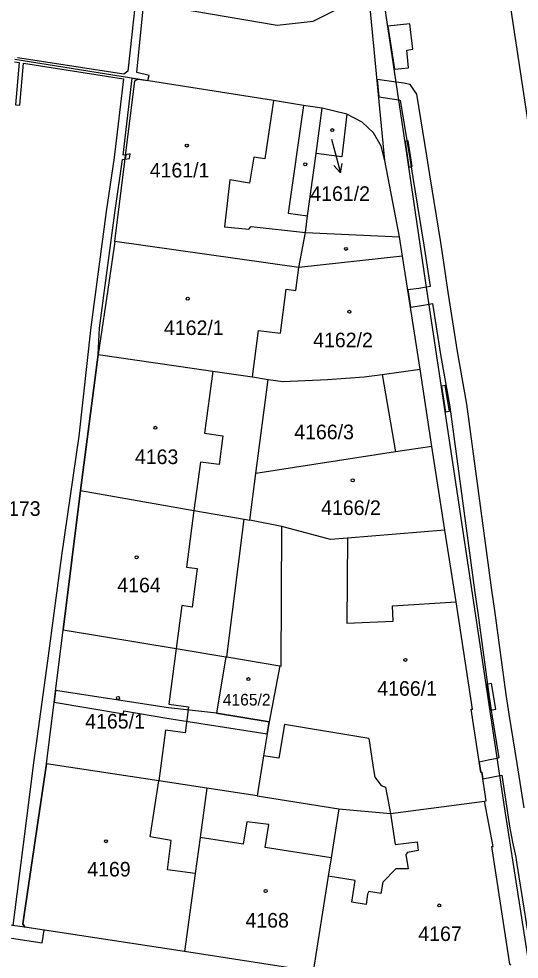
# Model space of a CAD drawing. Extents: x -756746 to -753363, y -1166406 to -1161727.
# Drawn here: x -754961.5 to -754903.2, y -1165864.8 to -1165755.3 of the extents above; entities that cross this region are included whole.
import ezdxf

# ---------------------------------------------------------------- set-up
doc = ezdxf.new("R2010")
doc.units = 0
for name, color, linetype in [('Hranice parcel', 7, 'Continuous'), ('Parcelní čísla', 7, 'Continuous'), ('Pop  PČ popisy', 7, 'Continuous'), ('Vnitřní kresba', 7, 'Continuous'), ('Věcná břemena k části', 7, 'Continuous'), ('Značky budov', 7, 'Continuous')]:
    doc.layers.add(name, color=color, linetype=linetype)

msp = doc.modelspace()

# ---------------------------------------------------------------- linework, layer by layer
at = {"layer": 'Hranice parcel'}
for p, q in [((-754918.88, -1165771.79), (-754921.04, -1165749.32)), ((-754947.66, -1165762.29), (-754962, -1165760.02)), ((-754923.32, -1165766.38), (-754926.18, -1165765.7)), ((-754928.91, -1165784.23), (-754950.32, -1165781.22)), ((-754916.82, -1165782.92), (-754928.91, -1165784.23)), ((-754914.79, -1165796.09), (-754916.82, -1165782.92)), ((-754952.26, -1165794.36), (-754954.34, -1165810.21)), ((-754913.4, -1165805.07), (-754914.79, -1165796.09)), ((-754934.31, -1165796.97), (-754932.46, -1165797.28)), ((-754933.9, -1165808.21), (-754932.46, -1165797.28)), ((-754911.89, -1165814.84), (-754913.4, -1165805.07)), ((-754934.61, -1165813.66), (-754933.9, -1165808.21)), ((-754954.34, -1165810.21), (-754956.36, -1165826.42)), ((-754937.31, -1165829.59), (-754935.26, -1165813.54)), ((-754935.26, -1165813.54), (-754934.61, -1165813.66)), ((-754958.3, -1165842.05), (-754956.36, -1165826.42)), ((-754937.41, -1165829.58), (-754937.31, -1165829.59)), ((-754933.77, -1165845.78), (-754939.61, -1165844.89)), ((-754933.77, -1165845.78), (-754924.25, -1165847.28)), ((-754960.81, -1165861.05), (-754974.15, -1165859.26)), ((-754942.23, -1165863.89), (-754960.81, -1165861.05)), ((-754927.22, -1165866.24), (-754942.23, -1165863.89))]:
    msp.add_line(p, q, dxfattribs=at)
for points in [[(-754893.87, -1165919.46), (-754899.67, -1165881.69), (-754902.28, -1165864.2), (-754904.91, -1165847.27), (-754914.1, -1165786.01), (-754916.16, -1165772.03), (-754920.31, -1165744.22), (-754925.86, -1165707.53), (-754934.37, -1165652.04), (-754940.69, -1165610.27), (-754945.47, -1165583.65), (-754957.29, -1165524.97), (-754963.86, -1165505.86), (-754970.07, -1165475.28), (-754974.11, -1165441.89), (-754977.86, -1165423.12), (-754982.77, -1165403.72), (-754984.71, -1165394.8), (-754990.28, -1165381.95), (-754996.53, -1165351.07), (-755004.37, -1165309.56), (-755007.34, -1165270.19), (-755010.72, -1165249.36), (-755016.18, -1165250.63)], [(-754986.88, -1165279.38), (-754990.41, -1165279.86), (-754980.99, -1165331.36), (-754966.52, -1165403.04), (-754962.21, -1165426.7), (-754948.35, -1165495.48), (-754937.5, -1165549.21), (-754928.46, -1165594.05), (-754928.31, -1165595.05), (-754927.98, -1165597.22), (-754926.04, -1165609.85), (-754919.91, -1165650.59), (-754911.7, -1165704.69), (-754902.24, -1165767.33), (-754892.9, -1165829.68), (-754885.35, -1165879.53), (-754876.62, -1165937.17), (-754872.47, -1165981.85), (-754871.4, -1165985.78), (-754868.4, -1165989.67), (-754864.36, -1165991.91), (-754859.05, -1165992.04), (-754854.87, -1165991.29)], [(-754960.65, -1165751.01), (-754931.41, -1165756), (-754927.25, -1165755.54), (-754924.36, -1165754.12)], [(-754950.32, -1165781.22), (-754947.99, -1165762.49), (-754947.66, -1165762.29)], [(-754926.18, -1165765.7), (-754928.35, -1165765.36), (-754931.84, -1165764.8), (-754947.66, -1165762.29)], [(-754923.32, -1165766.38), (-754923.9, -1165771.37), (-754926.9, -1165770.96), (-754926.18, -1165765.7)], [(-754918.88, -1165771.79), (-754919.3, -1165770.09), (-754920.21, -1165768.54), (-754921.53, -1165767.33), (-754923.32, -1165766.38)], [(-754916.82, -1165782.92), (-754917.17, -1165780.68), (-754918.88, -1165771.79)], [(-754950.32, -1165781.22), (-754950.99, -1165785.76), (-754952.26, -1165794.36)], [(-754934.31, -1165796.97), (-754933.62, -1165791.56), (-754931.04, -1165791.89), (-754930.39, -1165786.78), (-754929.26, -1165786.93), (-754928.91, -1165784.23)], [(-754952.26, -1165794.36), (-754938.93, -1165796.32), (-754934.31, -1165796.97)], [(-754932.46, -1165797.28), (-754930.78, -1165797.52), (-754925.56, -1165797.3), (-754921.3, -1165796.97), (-754919.2, -1165796.69), (-754914.79, -1165796.09)], [(-754913.4, -1165805.07), (-754917.64, -1165805.72), (-754933.9, -1165808.21)], [(-754954.34, -1165810.21), (-754941.13, -1165812.52), (-754935.26, -1165813.54)], [(-754911.89, -1165814.84), (-754923.25, -1165815.76), (-754925.23, -1165815.92), (-754930.89, -1165814.4), (-754934.61, -1165813.66)], [(-754907.29, -1165846.39), (-754907.08, -1165846.35), (-754907.58, -1165843.01), (-754907.72, -1165843.03), (-754908.82, -1165835.69), (-754908.68, -1165835.67), (-754909.41, -1165830.83), (-754910.6, -1165823.17), (-754911.89, -1165814.84)], [(-754956.36, -1165826.42), (-754943.19, -1165828.61), (-754937.41, -1165829.58)], [(-754937.41, -1165829.58), (-754938.48, -1165836.13), (-754932.38, -1165837.15)], [(-754937.31, -1165829.59), (-754931.12, -1165830.63), (-754932.38, -1165837.15)], [(-754932.38, -1165837.15), (-754933.02, -1165841.11), (-754933.77, -1165845.78)], [(-754958.3, -1165842.05), (-754961.04, -1165860.67), (-754960.81, -1165861.05)], [(-754939.61, -1165844.89), (-754945.23, -1165844.03), (-754958.3, -1165842.05)], [(-754939.61, -1165844.89), (-754940.4, -1165850.63), (-754940.98, -1165854.8), (-754942.23, -1165863.89)], [(-754924.25, -1165847.28), (-754925.14, -1165852.98), (-754925.48, -1165855.12), (-754927.22, -1165866.24)], [(-754924.25, -1165847.28), (-754918.22, -1165847.83), (-754907.29, -1165846.39)], [(-754904.23, -1165865.47), (-754904.34, -1165865.36), (-754906.43, -1165851.68), (-754906.27, -1165851.66), (-754907.29, -1165846.39)]]:
    msp.add_lwpolyline(points, dxfattribs=at)
at = {"layer": 'Pop  PČ popisy'}
for p, q in [((-754925.12, -1165769.31), (-754924.84, -1165770.31)), ((-754924.84, -1165770.31), (-754924.06, -1165773.21)), ((-754924.06, -1165773.21), (-754924.81, -1165772.37)), ((-754924.06, -1165773.21), (-754923.84, -1165772.11))]:
    msp.add_line(p, q, dxfattribs=at)
at = {"layer": 'Vnitřní kresba'}
for p, q in [((-754931.84, -1165764.8), (-754932.88, -1165771.57)), ((-754928.35, -1165765.36), (-754930.15, -1165777.91)), ((-754934.15, -1165771.4), (-754934.65, -1165774.41)), ((-754932.88, -1165771.57), (-754934.15, -1165771.4)), ((-754927.88, -1165778.24), (-754926.9, -1165770.96)), ((-754936.94, -1165774.01), (-754937.58, -1165779.49)), ((-754934.65, -1165774.41), (-754936.94, -1165774.01)), ((-754930.15, -1165777.91), (-754927.88, -1165778.24)), ((-754928.14, -1165780.16), (-754927.88, -1165778.24)), ((-754937.58, -1165779.49), (-754934.73, -1165779.77)), ((-754934.73, -1165779.77), (-754934.47, -1165779.47)), ((-754934.47, -1165779.47), (-754928.14, -1165780.16)), ((-754928.91, -1165784.23), (-754928.14, -1165780.16)), ((-754928.14, -1165780.16), (-754917.17, -1165780.68)), ((-754938.93, -1165796.32), (-754939.91, -1165803.53)), ((-754919.2, -1165796.69), (-754917.64, -1165805.72)), ((-754939.91, -1165803.53), (-754937.75, -1165803.83)), ((-754937.75, -1165803.83), (-754938.19, -1165807.19)), ((-754940.37, -1165806.9), (-754941.13, -1165812.52)), ((-754938.19, -1165807.19), (-754940.37, -1165806.9)), ((-754941.13, -1165812.52), (-754941.98, -1165819.13)), ((-754930.98, -1165830.65), (-754930.89, -1165814.4)), ((-754923.25, -1165815.76), (-754923.31, -1165825.65)), ((-754941.98, -1165819.13), (-754940.73, -1165819.29)), ((-754940.73, -1165819.29), (-754941.34, -1165823.78)), ((-754917.98, -1165823.65), (-754910.6, -1165823.17)), ((-754942.55, -1165823.62), (-754943.19, -1165828.61)), ((-754941.34, -1165823.78), (-754942.55, -1165823.62)), ((-754917.91, -1165825.43), (-754917.98, -1165823.65)), ((-754923.31, -1165825.65), (-754917.91, -1165825.43)), ((-754943.19, -1165828.61), (-754944.05, -1165835.11)), ((-754931.12, -1165830.63), (-754930.98, -1165830.65)), ((-754944.05, -1165835.11), (-754941.74, -1165835.42)), ((-754941.74, -1165835.42), (-754942.14, -1165838.44)), ((-754930.56, -1165837.45), (-754931.24, -1165841.39)), ((-754920.76, -1165839.08), (-754930.56, -1165837.45)), ((-754944.45, -1165838.13), (-754945.23, -1165844.03)), ((-754942.14, -1165838.44), (-754944.45, -1165838.13)), ((-754920.76, -1165839.08), (-754920.21, -1165842.69)), ((-754931.24, -1165841.39), (-754933.02, -1165841.11)), ((-754920.21, -1165842.69), (-754920.07, -1165843.61)), ((-754946.21, -1165850.53), (-754945.23, -1165844.03)), ((-754920.07, -1165843.61), (-754919.3, -1165844.55)), ((-754919.3, -1165844.55), (-754918.8, -1165844.76)), ((-754918.8, -1165844.76), (-754918.22, -1165847.83)), ((-754918.22, -1165847.83), (-754917.7, -1165851.45)), ((-754934.97, -1165848.78), (-754935.39, -1165851.4)), ((-754932.39, -1165849.12), (-754934.97, -1165848.78)), ((-754932.81, -1165851.8), (-754932.39, -1165849.12)), ((-754943.76, -1165850.97), (-754946.21, -1165850.53)), ((-754944.21, -1165854.37), (-754943.76, -1165850.97)), ((-754935.39, -1165851.4), (-754940.4, -1165850.63)), ((-754917.7, -1165851.45), (-754915.13, -1165851.12)), ((-754915.13, -1165851.12), (-754915, -1165852.15)), ((-754925.14, -1165852.98), (-754932.81, -1165851.8)), ((-754916.25, -1165852.35), (-754916.43, -1165852.59)), ((-754916.43, -1165852.59), (-754916.19, -1165854.28)), ((-754915, -1165852.15), (-754916.25, -1165852.35)), ((-754940.98, -1165854.8), (-754944.21, -1165854.37)), ((-754917.59, -1165854.25), (-754919.13, -1165855.81)), ((-754916.19, -1165854.28), (-754917.59, -1165854.25)), ((-754922.33, -1165855.62), (-754925.48, -1165855.12)), ((-754922.73, -1165858.15), (-754922.33, -1165855.62)), ((-754919.13, -1165855.81), (-754919.35, -1165857.14)), ((-754920.76, -1165856.9), (-754920.89, -1165857.21)), ((-754919.35, -1165857.14), (-754920.76, -1165856.9)), ((-754921.08, -1165858.41), (-754922.73, -1165858.15)), ((-754920.89, -1165857.21), (-754921.08, -1165858.41))]:
    msp.add_line(p, q, dxfattribs=at)
at = {"layer": 'Věcná břemena k části'}
for points in [[(-754962.39, -1165862.33), (-754958.79, -1165862.9), (-754958.55, -1165861.4), (-754960.81, -1165861.05), (-754961.04, -1165860.67), (-754958.3, -1165842.05), (-754956.36, -1165826.42), (-754954.34, -1165810.21), (-754952.26, -1165794.36), (-754952.13, -1165791.29), (-754950.34, -1165777.87), (-754949.44, -1165771.67), (-754949.13, -1165771.62), (-754949.06, -1165771.1), (-754949.38, -1165771.16), (-754948.32, -1165762.19), (-754947.66, -1165762.29), (-754946.48, -1165762.48), (-754946.34, -1165761.87), (-754947.79, -1165761.53), (-754946.96, -1165753.35)], [(-754947.93, -1165753.18), (-754948.81, -1165761.36), (-754949.27, -1165761.71), (-754961.69, -1165759.82)], [(-754962.03, -1165760.27), (-754961.48, -1165760.36), (-754961.89, -1165765.3), (-754961.39, -1165765.34), (-754960.99, -1165760.43), (-754949.34, -1165762.28), (-754950.42, -1165771.44), (-754951.33, -1165777.73), (-754953.13, -1165791.17), (-754954.52, -1165803.88), (-754956.55, -1165817.77), (-754958.19, -1165830.05), (-754959.81, -1165841.92), (-754961.03, -1165851.42), (-754962.2, -1165860.86)], [(-754902.68, -1165847.15), (-754903.46, -1165841.99), (-754904.42, -1165836.26), (-754904.77, -1165833.96), (-754906.08, -1165824.2), (-754906.41, -1165821.8), (-754909.34, -1165800.15), (-754910.42, -1165794.04), (-754911.5, -1165787.12), (-754912.06, -1165783.39), (-754912.35, -1165781.34), (-754913.64, -1165773.44), (-754914, -1165771.24), (-754915.15, -1165764.05), (-754915.92, -1165762.92), (-754916.68, -1165762.78), (-754917.56, -1165762.65), (-754919.79, -1165762.33), (-754919.59, -1165764.38), (-754917.25, -1165764.72), (-754917.1, -1165764.74), (-754915.98, -1165771.56), (-754915.62, -1165773.76), (-754914.33, -1165781.64), (-754914.04, -1165783.67), (-754913.62, -1165786.45), (-754914.02, -1165786.52), (-754914.93, -1165786.68), (-754916.21, -1165786.85), (-754915.91, -1165788.84), (-754914.63, -1165788.66), (-754913.73, -1165788.5), (-754913.32, -1165788.43), (-754912.4, -1165794.36), (-754911.32, -1165800.45), (-754908.39, -1165822.08), (-754908.06, -1165824.46), (-754906.75, -1165834.24), (-754906.4, -1165836.58), (-754905.6, -1165841.36), (-754905.79, -1165841.4), (-754906.86, -1165841.62), (-754907.9, -1165841.84), (-754907.72, -1165843.03), (-754907.58, -1165843.01), (-754907.46, -1165843.79), (-754906.46, -1165843.58), (-754905.49, -1165843.38), (-754905.28, -1165843.34), (-754904.66, -1165847.47), (-754904.35, -1165849.31), (-754904.01, -1165851.16), (-754903.65, -1165852.92), (-754903.55, -1165853.51), (-754900.99, -1165869.56)]]:
    msp.add_lwpolyline(points, dxfattribs=at)
for points in [[(-754918.53, -1165756.14), (-754917.78, -1165761.16), (-754916.12, -1165760.97), (-754916.34, -1165758.91), (-754915.62, -1165758.83), (-754915.96, -1165755.85)], [(-754916.53, -1165769.56), (-754916.16, -1165772.03), (-754916.08, -1165772.54), (-754915.69, -1165772.47), (-754916.19, -1165769.5)], [(-754949.06, -1165771.1), (-754949.13, -1165771.62), (-754948.61, -1165771.54), (-754948.55, -1165771.02)], [(-754912.29, -1165798.07), (-754911.84, -1165801.05), (-754911.36, -1165800.96), (-754911.86, -1165797.99)], [(-754907.08, -1165832.81), (-754906.63, -1165835.79), (-754905.97, -1165835.67), (-754906.47, -1165832.7)], [(-754957.24, -1165833.49), (-754957.41, -1165834.84), (-754949.34, -1165836.2), (-754949.28, -1165835.86), (-754944.26, -1165836.71), (-754932.61, -1165838.55), (-754932.38, -1165837.15), (-754938.48, -1165836.13), (-754944.1, -1165835.52)]]:
    msp.add_lwpolyline(points, close=True, dxfattribs=at)
at = {"layer": 'Značky budov'}
for centre in [(-754925.02, -1165768.24), (-754941.95, -1165770.04), (-754928.16, -1165772.22), (-754923.43, -1165782.07), (-754941.84, -1165787.87), (-754923.02, -1165789.39), (-754945.6, -1165802.91), (-754922.63, -1165809.02), (-754947.81, -1165817.99), (-754916.5, -1165829.94), (-754934.77, -1165832.17), (-754949.96, -1165834.38), (-754951.38, -1165851.05), (-754932.77, -1165856.85), (-754912.55, -1165858.53)]:
    msp.add_circle(centre, 0.175, dxfattribs=at)

# ---------------------------------------------------------------- texts
at = {"layer": 'Parcelní čísla'}
for s, height, p in [('4161/1', 1.7, (-754946.27, -1165773.75)), ('4161/2', 1.7, (-754927.57, -1165776.48)), ('4162/1', 1.7, (-754944.61, -1165792.1)), ('4162/2', 1.7, (-754927.24, -1165793.53)), ('4166/3', 1.7, (-754929.44, -1165804.24)), ('4163', 1.7, (-754948, -1165807.13)), ('4173', 1.7, (-754964.04, -1165813.16)), ('4166/2', 1.7, (-754926.31, -1165813.06)), ('4164', 1.7, (-754950.05, -1165822.07)), ('4166/1', 1.7, (-754919.77, -1165834.11)), ('4165/2', 1.36, (-754937.76, -1165835.25)), ('4165/1', 1.7, (-754953.79, -1165837.93)), ('4169', 1.7, (-754953.55, -1165855.16)), ('4168', 1.7, (-754935.12, -1165861.11)), ('4167', 1.7, (-754914.99, -1165862.67))]:
    msp.add_text(s, height=height, dxfattribs=at).set_placement(p)

doc.saveas('drawing.dxf')
